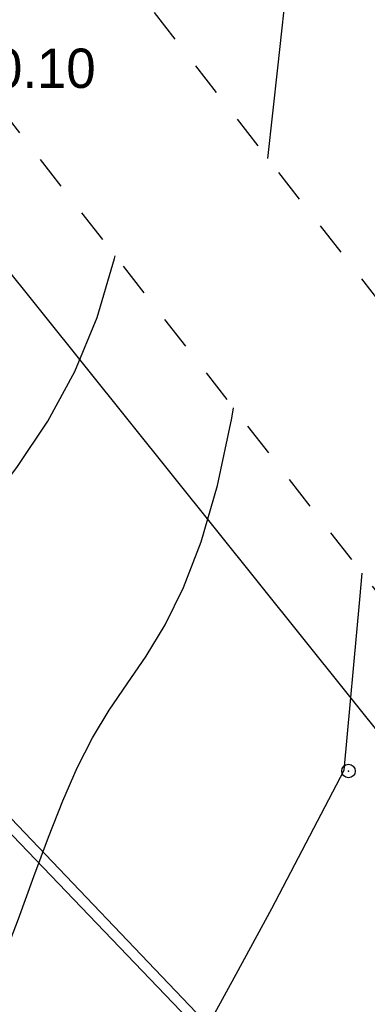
# Model space of a CAD drawing. Extents: x 0 to 362422, y 0 to 4201735.
# Tile 347 of 656: x 360167 to 360175, y 4200542 to 4200564. Entities that reach past the tile are written whole.
import ezdxf

# ---------------------------------------------------------------- set-up
doc = ezdxf.new("R2010")
doc.units = 0
doc.header["$LTSCALE"] = 0.5
doc.header["$MEASUREMENT"] = 0
doc.header["$PDMODE"] = 32
doc.header["$PDSIZE"] = 0.3
doc.linetypes.add('CONTI', pattern=[0])
doc.linetypes.add('Д_ТРОТ_ТРУБА', pattern=[3, 1.5, -1.5])
for name, color, linetype in [('(004) Точки рельефа', 7, 'Continuous'), ('(014) Водопровод', 5, 'ИК_Водопровод -------в--------'), ('(025) Дорога', 7, 'Continuous'), ('GORIZDEFAULT', 32, 'CONTI'), ('PI_TTDEFAULT', 5, 'CONTI'), ('SIT_L0', 250, 'CONTI')]:
    doc.layers.add(name, color=color, linetype=linetype)
doc.layers.add('(032) Горизонтали утолщенные', color=32, linetype='Continuous', lineweight=30)
doc.layers.add('.', color=7, linetype='Continuous', lineweight=15)
doc.styles.add('D-431', font='txt')
doc.linetypes.add('ИК_Водопровод -------в--------', pattern='A,9,-0.6,["В",Standard,S=1.2,R=0,X=0,Y=-0.6],-1.2', length=10.8)

# ---------------------------------------------------------------- blocks, each defined once
blk = doc.blocks.new('gergrgrre')
at = {"layer": '(014) Водопровод', "flags": 128}
blk.add_lwpolyline([(360036.438, 4200773.015), (360047.098, 4200750.311), (360089.76, 4200681.101), (360107.619, 4200655.796), (360141.826, 4200594.039), (360149.345, 4200579.998), (360206.507, 4200508.61), (360230.262, 4200479.387), (360306.281, 4200388.525), (360409.154, 4200291.553), (360456.114, 4200244.191), (360490.793, 4200199.337)], dxfattribs=at)
at = {"layer": '(025) Дорога', "linetype": 'Д_ТРОТ_ТРУБА', "flags": 128}
for points in [[(360044.195, 4200796.012), (360041.816, 4200791.773), (360042.358, 4200788.304), (360046.087, 4200780.21), (360059.012, 4200755.887), (360082.266, 4200713.415), (360119.837, 4200651.911), (360154.248, 4200588.273), (360168.952, 4200565.337), (360182.618, 4200547.766), (360213.043, 4200512.044), (360268.283, 4200446.262), (360308.926, 4200401.534), (360387.369, 4200322.593), (360428.116, 4200283.497), (360457.116, 4200256.42), (360464.886, 4200245.444), (360476.507, 4200228.263), (360489.06, 4200214.493), (360499.065, 4200202.984)], [(360034.859, 4200791.392), (360036.733, 4200790.501), (360038.761, 4200786.553), (360042.501, 4200778.433), (360055.492, 4200753.988), (360078.803, 4200711.411), (360116.369, 4200649.915), (360150.8, 4200586.24), (360165.682, 4200563.025), (360179.515, 4200545.24), (360209.989, 4200509.461), (360265.27, 4200443.63), (360306.026, 4200398.778), (360384.565, 4200319.74), (360425.367, 4200280.592), (360454.087, 4200253.775), (360461.596, 4200243.167), (360473.356, 4200225.782), (360486.072, 4200211.833), (360495.233, 4200201.295)]]:
    blk.add_lwpolyline(points, dxfattribs=at)
at = {"layer": '(032) Горизонтали утолщенные', "color": 32}
for points in [[(360174.8, 4200550.65, 542), (360174.85, 4200551.238, 542)], [(360156.35, 4200525.69, 542), (360157.65, 4200526.04, 542), (360158.91, 4200526.48, 542), (360160.14, 4200527.04, 542), (360161.35, 4200527.75, 542), (360162.57, 4200528.65, 542), (360163.8, 4200529.78, 542), (360165.05, 4200531.17, 542), (360166.32, 4200532.84, 542), (360167.6, 4200534.71, 542), (360168.85, 4200536.69, 542), (360170.03, 4200538.68, 542), (360171.11, 4200540.6, 542), (360172.06, 4200542.33, 542), (360172.85, 4200543.79, 542), (360174.45, 4200546.86, 542), (360174.8, 4200550.65, 542)]]:
    blk.add_polyline3d(points, dxfattribs=at)
at = {"linetype": 'Continuous', "elevation": 1.643}
blk.add_lwpolyline([(359968.105, 4200751.148), (360144.875, 4200568.598), (360208.905, 4200501.768), (360248.135, 4200449.088), (360280.365, 4200400.868), (360329.345, 4200345.008), (360410.625, 4200285.188), (360473.125, 4200218.998), (360491.256, 4200199.541)], dxfattribs=at)
at = {"layer": 'GORIZDEFAULT', "color": 32}
for points in [[(360172.759, 4200560.442, 541.5), (360172.98, 4200562.46, 541.5), (360173.21, 4200564.57, 541.5), (360173.43, 4200566.64, 541.5), (360173.67, 4200568.62, 541.5), (360173.92, 4200570.5, 541.5), (360174.2, 4200572.28, 541.5), (360174.51, 4200573.94, 541.5), (360174.86, 4200575.48, 541.5), (360175.26, 4200576.91, 541.5)], [(360162.189, 4200546.172, 541), (360162.58, 4200546.99, 541), (360163.27, 4200548.31, 541), (360164.03, 4200549.5, 541), (360164.82, 4200550.59, 541), (360165.63, 4200551.61, 541), (360166.43, 4200552.59, 541), (360167.19, 4200553.58, 541), (360167.88, 4200554.61, 541), (360168.48, 4200555.71, 541), (360168.97, 4200556.91, 541), (360169.36, 4200558.22, 541), (360169.373, 4200558.28, 541)], [(360166.589, 4200541.927, 541.5), (360166.85, 4200542.57, 541.5), (360167.23, 4200543.56, 541.5), (360167.57, 4200544.5, 541.5), (360167.89, 4200545.37, 541.5), (360168.21, 4200546.18, 541.5), (360168.53, 4200546.91, 541.5), (360168.87, 4200547.58, 541.5), (360169.24, 4200548.19, 541.5), (360169.64, 4200548.78, 541.5), (360170.06, 4200549.39, 541.5), (360170.48, 4200550.09, 541.5), (360170.89, 4200550.92, 541.5), (360171.28, 4200551.93, 541.5), (360171.64, 4200553.18, 541.5), (360171.96, 4200554.68, 541.5), (360171.998, 4200554.905, 541.5)]]:
    blk.add_polyline3d(points, dxfattribs=at)
at = {"layer": 'PI_TTDEFAULT', "color": 5}
blk.add_point((360174.55, 4200546.84, 542), dxfattribs=at)
at = {"layer": '(004) Точки рельефа', "style": 'D-431'}
blk.add_text('540.10', height=0.875, dxfattribs=at).set_placement((360165.36, 4200562.01))
blk = doc.blocks.new('ееееее')
at = {"layer": 'SIT_L0', "color": 250}
blk.add_line((-352.04, 714.7), (-288.38, 647.62), dxfattribs=at)

msp = doc.modelspace()

# ---------------------------------------------------------------- hatches: boundary and pattern name
at = {"layer": '.', "ltscale": 0.149071}
h = msp.add_hatch(color=256, dxfattribs=at)
h.dxf.hatch_style = 1
h.set_gradient(color1=(255, 255, 255), tint=1)
h.paths.add_polyline_path([(359890.241, 4200063.476), (362234.445, 4200063.476), (362234.349, 4201313.892), (359890.241, 4201328.891)], flags=17)
h.paths.add_polyline_path([(359890.241, 4200063.476), (362234.445, 4200063.476), (362234.445, 4201313.891), (359890.241, 4201328.891)], flags=17)

# ---------------------------------------------------------------- block references
at = {"linetype": 'Continuous'}
msp.add_blockref('gergrgrre', (0, 0), dxfattribs=at)
at = {"color": 0, "rotation": 0.1683458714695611}
msp.add_blockref('ееееее', (360499.456, 4199854.903), dxfattribs=at)

doc.saveas('drawing.dxf')
